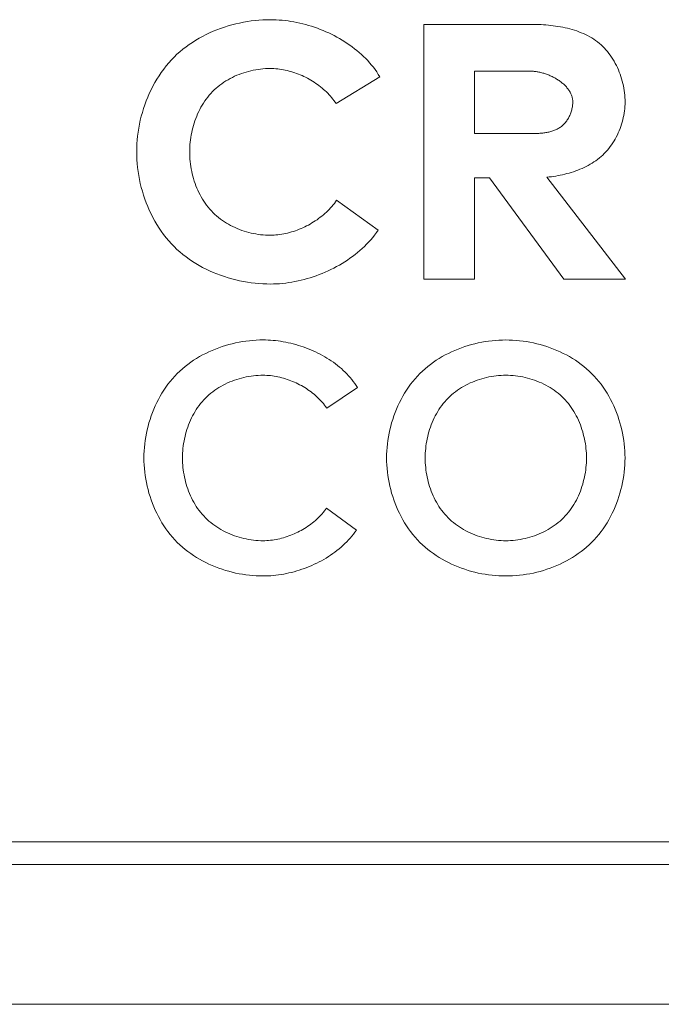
# Model space of a CAD drawing. Header units: millimetres. Extents: x 3925 to 5043, y -86 to 778.
# Tile 311 of 325: x 4851.91 to 4854.04, y 369.09 to 372.36. Entities that reach past the tile are written whole.
import ezdxf

# ---------------------------------------------------------------- set-up
doc = ezdxf.new("R2010")
doc.units = ezdxf.units.MM
doc.header["$LTSCALE"] = 46.255
for name, color, linetype in [('H30K-IO-LABEDXF_CONTINUOUS_LINE', 7, 'CONTINUOUS'), ('H30K-REAR-CODXF_CONTINUOUS_LINE', 7, 'CONTINUOUS'), ('LABEL-IO-H30DXF_CONTINUOUS_LINE', 7, 'CONTINUOUS')]:
    doc.layers.add(name, color=color, linetype=linetype)

msp = doc.modelspace()

# ---------------------------------------------------------------- linework, layer by layer
at = {"layer": 'H30K-IO-LABEDXF_CONTINUOUS_LINE', "color": 7, "linetype": 'Continuous', "lineweight": 0}
for p, q in [((4853.2505, 372.3431), (4853.6082, 372.3431)), ((4853.2505, 371.4971), (4853.2505, 372.3431)), ((4853.6052, 372.1878), (4853.4191, 372.1878)), ((4853.4191, 372.1878), (4853.4191, 371.9806)), ((4853.1044, 372.169), (4852.9594, 372.0802)), ((4853.4191, 371.9806), (4853.6085, 371.9806)), ((4853.4686, 371.8336), (4853.4191, 371.8336)), ((4853.4191, 371.8336), (4853.4191, 371.4971)), ((4853.7151, 371.4971), (4853.4686, 371.8336)), ((4853.659, 371.8361), (4853.9193, 371.4971)), ((4852.9612, 371.7593), (4853.099, 371.6603)), ((4853.4191, 371.4971), (4853.2505, 371.4971)), ((4853.9193, 371.4971), (4853.7151, 371.4971)), ((4853.0303, 371.1377), (4852.9283, 371.0697)), ((4852.9278, 370.7378), (4853.027, 370.6649)), ((4752.0538, 369.6298), (4858.9638, 369.6298))]:
    msp.add_line(p, q, dxfattribs=at)
for points in [[(4852.2978, 371.9202), (4852.298, 371.9332), (4852.2985, 371.9463), (4852.2995, 371.9595), (4852.3008, 371.9726), (4852.3025, 371.9858), (4852.3046, 371.9989), (4852.307, 372.0121), (4852.3098, 372.0251), (4852.313, 372.0382), (4852.3165, 372.0511), (4852.3204, 372.064), (4852.3247, 372.0767), (4852.3294, 372.0893), (4852.3344, 372.1018), (4852.3397, 372.1142), (4852.3454, 372.1263), (4852.3515, 372.1383), (4852.358, 372.15), (4852.3648, 372.1616), (4852.3719, 372.1729), (4852.3794, 372.1839), (4852.3873, 372.1947), (4852.3955, 372.2052), (4852.404, 372.2154), (4852.4129, 372.2253), (4852.4222, 372.2348), (4852.4315, 372.2438), (4852.4412, 372.2524), (4852.4511, 372.2607), (4852.4614, 372.2687), (4852.4719, 372.2763), (4852.4827, 372.2836), (4852.4937, 372.2906), (4852.505, 372.2972), (4852.5164, 372.3035), (4852.5281, 372.3095), (4852.5399, 372.3151), (4852.5519, 372.3204), (4852.564, 372.3253), (4852.5763, 372.3299), (4852.5887, 372.3342), (4852.6013, 372.3381), (4852.6139, 372.3417), (4852.6266, 372.3449), (4852.6393, 372.3478), (4852.6521, 372.3504), (4852.665, 372.3526), (4852.6778, 372.3545), (4852.6907, 372.356), (4852.7035, 372.3572), (4852.7164, 372.3581), (4852.7291, 372.3586), (4852.7419, 372.3588)], [(4852.7419, 372.3588), (4852.7514, 372.3587), (4852.761, 372.3583), (4852.7707, 372.3577), (4852.7804, 372.3569), (4852.7901, 372.3559), (4852.7999, 372.3547), (4852.8097, 372.3532), (4852.8195, 372.3515), (4852.8293, 372.3496), (4852.8391, 372.3474), (4852.8489, 372.3451), (4852.8586, 372.3426), (4852.8683, 372.3398), (4852.878, 372.3368), (4852.8877, 372.3336), (4852.8972, 372.3303), (4852.9068, 372.3267), (4852.9162, 372.3229), (4852.9256, 372.3189), (4852.9348, 372.3147), (4852.944, 372.3104), (4852.9531, 372.3058), (4852.9621, 372.3011), (4852.9709, 372.2961), (4852.9796, 372.291), (4852.9882, 372.2857), (4852.9966, 372.2802), (4853.0048, 372.2745), (4853.0129, 372.2687), (4853.0209, 372.2626), (4853.0286, 372.2564), (4853.0362, 372.25), (4853.0435, 372.2435), (4853.0507, 372.2368), (4853.0576, 372.2299), (4853.0643, 372.2228), (4853.0708, 372.2156), (4853.0771, 372.2082), (4853.0831, 372.2007), (4853.0888, 372.193), (4853.0943, 372.1852), (4853.0995, 372.1772), (4853.1044, 372.169)], [(4853.6082, 372.3431), (4853.616, 372.343), (4853.6239, 372.3429), (4853.6317, 372.3427), (4853.6397, 372.3423), (4853.6477, 372.3419), (4853.6556, 372.3413), (4853.6637, 372.3406), (4853.6717, 372.3398), (4853.6797, 372.3389), (4853.6877, 372.3378), (4853.6957, 372.3366), (4853.7037, 372.3352), (4853.7116, 372.3337), (4853.7195, 372.3321), (4853.7273, 372.3303), (4853.7351, 372.3283), (4853.7428, 372.3261), (4853.7504, 372.3238), (4853.758, 372.3213), (4853.7654, 372.3186), (4853.7728, 372.3157), (4853.78, 372.3126), (4853.7871, 372.3093), (4853.7941, 372.3058), (4853.801, 372.3021), (4853.8077, 372.2982), (4853.8143, 372.294), (4853.8207, 372.2896), (4853.8269, 372.285), (4853.833, 372.2802), (4853.8388, 372.2751), (4853.8444, 372.2699), (4853.8498, 372.2644), (4853.855, 372.2587), (4853.86, 372.2529), (4853.8648, 372.2468), (4853.8694, 372.2405), (4853.8738, 372.2341), (4853.8781, 372.2275), (4853.8821, 372.2208), (4853.8859, 372.2139), (4853.8895, 372.2069), (4853.8929, 372.1997), (4853.8961, 372.1925), (4853.8991, 372.1851), (4853.9019, 372.1777), (4853.9045, 372.1702), (4853.9068, 372.1626), (4853.909, 372.155), (4853.9109, 372.1473), (4853.9126, 372.1396), (4853.9141, 372.1319), (4853.9153, 372.1242), (4853.9163, 372.1164), (4853.9172, 372.1087), (4853.9177, 372.101), (4853.9181, 372.0933), (4853.9182, 372.0857)], [(4852.7407, 372.1968), (4852.7327, 372.1967), (4852.7248, 372.1964), (4852.7168, 372.1958), (4852.7088, 372.1949), (4852.7008, 372.1939), (4852.6928, 372.1926), (4852.6848, 372.1911), (4852.6768, 372.1893), (4852.6689, 372.1873), (4852.661, 372.1851), (4852.6532, 372.1827), (4852.6455, 372.1801), (4852.6378, 372.1772), (4852.6302, 372.1741), (4852.6228, 372.1708), (4852.6154, 372.1672), (4852.6081, 372.1635), (4852.601, 372.1595), (4852.594, 372.1553), (4852.5871, 372.1509), (4852.5804, 372.1463), (4852.5739, 372.1415), (4852.5675, 372.1364), (4852.5614, 372.1312), (4852.5554, 372.1258), (4852.5496, 372.1201), (4852.544, 372.1142), (4852.5387, 372.1082), (4852.5336, 372.1019), (4852.5286, 372.0955), (4852.5239, 372.0889), (4852.5194, 372.0822), (4852.5151, 372.0753), (4852.5111, 372.0682), (4852.5072, 372.0611), (4852.5036, 372.0538), (4852.5001, 372.0464), (4852.4969, 372.0389), (4852.4939, 372.0313), (4852.4911, 372.0236), (4852.4885, 372.0158), (4852.4861, 372.008), (4852.4839, 372.0001), (4852.482, 371.9922), (4852.4802, 371.9842), (4852.4786, 371.9762), (4852.4773, 371.9682), (4852.4762, 371.9602), (4852.4752, 371.9521), (4852.4745, 371.9441), (4852.474, 371.9361), (4852.4737, 371.9281), (4852.4736, 371.9202)], [(4852.9594, 372.0802), (4852.9559, 372.0853), (4852.9523, 372.0904), (4852.9485, 372.0954), (4852.9446, 372.1002), (4852.9404, 372.105), (4852.9362, 372.1097), (4852.9318, 372.1144), (4852.9273, 372.1189), (4852.9226, 372.1233), (4852.9178, 372.1276), (4852.9129, 372.1318), (4852.9079, 372.1359), (4852.9027, 372.1399), (4852.8975, 372.1437), (4852.8922, 372.1475), (4852.8867, 372.1511), (4852.8812, 372.1546), (4852.8756, 372.158), (4852.8699, 372.1613), (4852.8641, 372.1644), (4852.8583, 372.1675), (4852.8524, 372.1703), (4852.8464, 372.1731), (4852.8404, 372.1757), (4852.8343, 372.1782), (4852.8282, 372.1805), (4852.822, 372.1827), (4852.8158, 372.1847), (4852.8096, 372.1866), (4852.8034, 372.1883), (4852.7971, 372.1899), (4852.7908, 372.1913), (4852.7845, 372.1926), (4852.7782, 372.1937), (4852.7719, 372.1947), (4852.7657, 372.1954), (4852.7594, 372.196), (4852.7531, 372.1965), (4852.7469, 372.1967), (4852.7407, 372.1968)], [(4853.7447, 372.0857), (4853.7447, 372.0885), (4853.7445, 372.0914), (4853.7441, 372.0942), (4853.7437, 372.097), (4853.7431, 372.0998), (4853.7424, 372.1025), (4853.7415, 372.1053), (4853.7406, 372.108), (4853.7396, 372.1106), (4853.7384, 372.1132), (4853.7371, 372.1159), (4853.7357, 372.1184), (4853.7343, 372.121), (4853.7327, 372.1235), (4853.731, 372.1259), (4853.7293, 372.1284), (4853.7274, 372.1308), (4853.7255, 372.1331), (4853.7235, 372.1355), (4853.7214, 372.1378), (4853.7192, 372.14), (4853.7169, 372.1422), (4853.7146, 372.1444), (4853.7122, 372.1465), (4853.7098, 372.1486), (4853.7072, 372.1506), (4853.7047, 372.1526), (4853.702, 372.1546), (4853.6993, 372.1565), (4853.6966, 372.1583), (4853.6938, 372.1601), (4853.691, 372.1619), (4853.6881, 372.1636), (4853.6852, 372.1653), (4853.6822, 372.1669), (4853.6792, 372.1684), (4853.6762, 372.1699), (4853.6732, 372.1714), (4853.6701, 372.1728), (4853.667, 372.1741), (4853.6639, 372.1754), (4853.6608, 372.1766), (4853.6576, 372.1778), (4853.6545, 372.1789), (4853.6513, 372.1799), (4853.6482, 372.1809), (4853.645, 372.1818), (4853.6419, 372.1827), (4853.6387, 372.1835), (4853.6356, 372.1842), (4853.6324, 372.1849), (4853.6293, 372.1855), (4853.6262, 372.186), (4853.6231, 372.1865), (4853.6201, 372.1868), (4853.617, 372.1872), (4853.614, 372.1874), (4853.6111, 372.1876), (4853.6081, 372.1877), (4853.6052, 372.1878)], [(4853.6085, 371.9806), (4853.6118, 371.9806), (4853.6151, 371.9807), (4853.6184, 371.9807), (4853.6218, 371.9808), (4853.6251, 371.981), (4853.6285, 371.9811), (4853.6319, 371.9813), (4853.6353, 371.9816), (4853.6387, 371.9818), (4853.642, 371.9822), (4853.6454, 371.9825), (4853.6488, 371.983), (4853.6521, 371.9834), (4853.6555, 371.984), (4853.6588, 371.9846), (4853.6621, 371.9852), (4853.6654, 371.9859), (4853.6686, 371.9867), (4853.6718, 371.9876), (4853.675, 371.9885), (4853.6782, 371.9895), (4853.6813, 371.9906), (4853.6843, 371.9917), (4853.6873, 371.993), (4853.6903, 371.9943), (4853.6932, 371.9958), (4853.6961, 371.9973), (4853.6989, 371.9989), (4853.7016, 372.0006), (4853.7043, 372.0024), (4853.7069, 372.0044), (4853.7094, 372.0064), (4853.7118, 372.0085), (4853.7141, 372.0107), (4853.7164, 372.0131), (4853.7186, 372.0155), (4853.7207, 372.018), (4853.7228, 372.0206), (4853.7247, 372.0232), (4853.7266, 372.026), (4853.7284, 372.0288), (4853.7301, 372.0317), (4853.7317, 372.0346), (4853.7332, 372.0376), (4853.7347, 372.0406), (4853.736, 372.0437), (4853.7373, 372.0468), (4853.7384, 372.05), (4853.7395, 372.0532), (4853.7405, 372.0564), (4853.7414, 372.0596), (4853.7421, 372.0629), (4853.7428, 372.0661), (4853.7434, 372.0694), (4853.7439, 372.0727), (4853.7442, 372.076), (4853.7445, 372.0792), (4853.7447, 372.0825), (4853.7447, 372.0857)], [(4853.9182, 372.0857), (4853.9181, 372.0783), (4853.9177, 372.0709), (4853.9171, 372.0634), (4853.9163, 372.056), (4853.9153, 372.0485), (4853.914, 372.0411), (4853.9125, 372.0337), (4853.9108, 372.0263), (4853.9088, 372.019), (4853.9067, 372.0117), (4853.9043, 372.0044), (4853.9017, 371.9972), (4853.8989, 371.9901), (4853.8959, 371.9831), (4853.8927, 371.9762), (4853.8892, 371.9694), (4853.8856, 371.9627), (4853.8818, 371.9562), (4853.8778, 371.9498), (4853.8735, 371.9435), (4853.8691, 371.9374), (4853.8645, 371.9314), (4853.8597, 371.9257), (4853.8547, 371.9201), (4853.8495, 371.9147), (4853.8442, 371.9095), (4853.8386, 371.9045), (4853.833, 371.8997), (4853.8271, 371.8951), (4853.8211, 371.8907), (4853.8149, 371.8865), (4853.8087, 371.8825), (4853.8022, 371.8787), (4853.7957, 371.875), (4853.7891, 371.8715), (4853.7823, 371.8682), (4853.7755, 371.8651), (4853.7685, 371.8621), (4853.7615, 371.8594), (4853.7544, 371.8567), (4853.7472, 371.8543), (4853.74, 371.8519), (4853.7327, 371.8498), (4853.7254, 371.8478), (4853.7181, 371.8459), (4853.7107, 371.8442), (4853.7033, 371.8426), (4853.6959, 371.8412), (4853.6885, 371.8399), (4853.6811, 371.8388), (4853.6737, 371.8377), (4853.6663, 371.8369), (4853.659, 371.8361)], [(4852.7419, 371.4814), (4852.7291, 371.4816), (4852.7164, 371.4821), (4852.7035, 371.4829), (4852.6907, 371.4841), (4852.6778, 371.4857), (4852.665, 371.4875), (4852.6521, 371.4898), (4852.6393, 371.4923), (4852.6266, 371.4952), (4852.6139, 371.4985), (4852.6013, 371.5021), (4852.5887, 371.506), (4852.5763, 371.5103), (4852.564, 371.5149), (4852.5519, 371.5198), (4852.5399, 371.5251), (4852.5281, 371.5307), (4852.5164, 371.5367), (4852.505, 371.543), (4852.4937, 371.5496), (4852.4827, 371.5565), (4852.4719, 371.5638), (4852.4614, 371.5715), (4852.4511, 371.5795), (4852.4412, 371.5878), (4852.4315, 371.5964), (4852.4222, 371.6054), (4852.4129, 371.6149), (4852.404, 371.6248), (4852.3954, 371.635), (4852.3872, 371.6455), (4852.3794, 371.6563), (4852.3719, 371.6673), (4852.3647, 371.6787), (4852.3579, 371.6902), (4852.3515, 371.702), (4852.3454, 371.7139), (4852.3397, 371.7261), (4852.3343, 371.7384), (4852.3293, 371.7509), (4852.3247, 371.7636), (4852.3204, 371.7763), (4852.3165, 371.7892), (4852.313, 371.8021), (4852.3098, 371.8152), (4852.307, 371.8283), (4852.3046, 371.8414), (4852.3025, 371.8545), (4852.3008, 371.8677), (4852.2995, 371.8809), (4852.2985, 371.894), (4852.298, 371.9071), (4852.2978, 371.9202)], [(4852.4736, 371.9202), (4852.4737, 371.9121), (4852.4741, 371.9041), (4852.4746, 371.8959), (4852.4754, 371.8878), (4852.4763, 371.8797), (4852.4775, 371.8715), (4852.4789, 371.8634), (4852.4805, 371.8553), (4852.4823, 371.8472), (4852.4843, 371.8392), (4852.4865, 371.8312), (4852.489, 371.8233), (4852.4916, 371.8154), (4852.4945, 371.8076), (4852.4976, 371.8), (4852.5009, 371.7924), (4852.5044, 371.7849), (4852.5081, 371.7775), (4852.512, 371.7703), (4852.5162, 371.7632), (4852.5206, 371.7562), (4852.5251, 371.7494), (4852.5299, 371.7428), (4852.535, 371.7363), (4852.5402, 371.73), (4852.5457, 371.7239), (4852.5514, 371.718), (4852.5571, 371.7125), (4852.5631, 371.7072), (4852.5692, 371.7021), (4852.5755, 371.6971), (4852.582, 371.6924), (4852.5887, 371.6879), (4852.5955, 371.6837), (4852.6024, 371.6796), (4852.6095, 371.6757), (4852.6167, 371.6721), (4852.624, 371.6686), (4852.6314, 371.6654), (4852.6389, 371.6624), (4852.6465, 371.6596), (4852.6542, 371.657), (4852.6619, 371.6547), (4852.6697, 371.6525), (4852.6775, 371.6506), (4852.6854, 371.6489), (4852.6933, 371.6475), (4852.7012, 371.6462), (4852.7091, 371.6452), (4852.717, 371.6444), (4852.7249, 371.6438), (4852.7328, 371.6435), (4852.7407, 371.6434)], [(4852.7407, 371.6434), (4852.7471, 371.6434), (4852.7535, 371.6437), (4852.7599, 371.6442), (4852.7664, 371.6448), (4852.7729, 371.6456), (4852.7793, 371.6466), (4852.7858, 371.6478), (4852.7923, 371.6491), (4852.7987, 371.6506), (4852.8051, 371.6523), (4852.8115, 371.6541), (4852.8179, 371.6561), (4852.8243, 371.6582), (4852.8306, 371.6605), (4852.8369, 371.663), (4852.8431, 371.6655), (4852.8492, 371.6683), (4852.8554, 371.6711), (4852.8614, 371.6741), (4852.8674, 371.6773), (4852.8733, 371.6806), (4852.8791, 371.684), (4852.8848, 371.6875), (4852.8905, 371.6912), (4852.8961, 371.695), (4852.9015, 371.6989), (4852.9069, 371.7029), (4852.9121, 371.707), (4852.9173, 371.7113), (4852.9223, 371.7156), (4852.9272, 371.7201), (4852.9319, 371.7247), (4852.9366, 371.7293), (4852.941, 371.7341), (4852.9454, 371.739), (4852.9496, 371.7439), (4852.9536, 371.749), (4852.9575, 371.7541), (4852.9612, 371.7593)], [(4853.099, 371.6603), (4853.0933, 371.6521), (4853.0872, 371.6441), (4853.0809, 371.6362), (4853.0744, 371.6285), (4853.0676, 371.621), (4853.0606, 371.6136), (4853.0533, 371.6064), (4853.0459, 371.5994), (4853.0382, 371.5926), (4853.0303, 371.5859), (4853.0222, 371.5794), (4853.014, 371.5731), (4853.0055, 371.567), (4852.9969, 371.5611), (4852.9882, 371.5553), (4852.9793, 371.5498), (4852.9702, 371.5444), (4852.961, 371.5393), (4852.9517, 371.5343), (4852.9423, 371.5296), (4852.9327, 371.525), (4852.9231, 371.5207), (4852.9133, 371.5166), (4852.9035, 371.5127), (4852.8936, 371.509), (4852.8837, 371.5055), (4852.8736, 371.5023), (4852.8636, 371.4992), (4852.8534, 371.4964), (4852.8433, 371.4939), (4852.8331, 371.4915), (4852.8229, 371.4894), (4852.8127, 371.4876), (4852.8026, 371.4859), (4852.7924, 371.4846), (4852.7822, 371.4834), (4852.7721, 371.4825), (4852.762, 371.4819), (4852.7519, 371.4815), (4852.7419, 371.4814)], [(4852.3219, 370.9041), (4852.322, 370.9157), (4852.3225, 370.9273), (4852.3234, 370.9391), (4852.3246, 370.9508), (4852.3261, 370.9625), (4852.3279, 370.9742), (4852.3301, 370.9859), (4852.3326, 370.9976), (4852.3354, 371.0092), (4852.3386, 371.0207), (4852.3421, 371.0321), (4852.3459, 371.0435), (4852.35, 371.0547), (4852.3544, 371.0659), (4852.3592, 371.0768), (4852.3643, 371.0877), (4852.3697, 371.0983), (4852.3755, 371.1088), (4852.3815, 371.1191), (4852.3879, 371.1292), (4852.3945, 371.139), (4852.4015, 371.1487), (4852.4088, 371.158), (4852.4164, 371.1671), (4852.4244, 371.1759), (4852.4326, 371.1845), (4852.4409, 371.1925), (4852.4495, 371.2002), (4852.4584, 371.2076), (4852.4675, 371.2148), (4852.4769, 371.2216), (4852.4865, 371.2282), (4852.4963, 371.2344), (4852.5063, 371.2403), (4852.5165, 371.246), (4852.5269, 371.2513), (4852.5374, 371.2564), (4852.5481, 371.2611), (4852.5589, 371.2656), (4852.5698, 371.2697), (4852.5809, 371.2735), (4852.592, 371.2771), (4852.6033, 371.2803), (4852.6146, 371.2832), (4852.6259, 371.2858), (4852.6373, 371.2882), (4852.6488, 371.2902), (4852.6602, 371.2919), (4852.6717, 371.2933), (4852.6831, 371.2943), (4852.6946, 371.2951), (4852.7059, 371.2956), (4852.7173, 371.2957)], [(4852.7173, 371.2957), (4852.7255, 371.2956), (4852.7337, 371.2954), (4852.742, 371.2949), (4852.7503, 371.2942), (4852.7587, 371.2934), (4852.7671, 371.2924), (4852.7755, 371.2912), (4852.7839, 371.2898), (4852.7923, 371.2883), (4852.8007, 371.2865), (4852.8091, 371.2846), (4852.8175, 371.2825), (4852.8259, 371.2803), (4852.8342, 371.2778), (4852.8425, 371.2752), (4852.8507, 371.2725), (4852.8589, 371.2695), (4852.8671, 371.2664), (4852.8751, 371.2631), (4852.8831, 371.2597), (4852.8911, 371.2561), (4852.8989, 371.2523), (4852.9066, 371.2484), (4852.9142, 371.2443), (4852.9218, 371.2401), (4852.9292, 371.2356), (4852.9364, 371.2311), (4852.9436, 371.2264), (4852.9506, 371.2215), (4852.9575, 371.2165), (4852.9642, 371.2113), (4852.9707, 371.2059), (4852.9771, 371.2005), (4852.9833, 371.1948), (4852.9894, 371.1891), (4852.9952, 371.1831), (4853.0009, 371.1771), (4853.0063, 371.1709), (4853.0116, 371.1645), (4853.0166, 371.158), (4853.0214, 371.1514), (4853.026, 371.1446), (4853.0303, 371.1377)], [(4853.127, 370.904), (4853.1272, 370.9157), (4853.1277, 370.9273), (4853.1285, 370.939), (4853.1297, 370.9508), (4853.1312, 370.9625), (4853.1331, 370.9742), (4853.1352, 370.9859), (4853.1377, 370.9975), (4853.1406, 371.0091), (4853.1437, 371.0207), (4853.1472, 371.0321), (4853.151, 371.0435), (4853.1552, 371.0547), (4853.1596, 371.0658), (4853.1644, 371.0768), (4853.1695, 371.0877), (4853.1749, 371.0983), (4853.1807, 371.1088), (4853.1867, 371.1191), (4853.1931, 371.1292), (4853.1998, 371.139), (4853.2068, 371.1486), (4853.2141, 371.158), (4853.2217, 371.1671), (4853.2296, 371.1759), (4853.2378, 371.1844), (4853.2462, 371.1925), (4853.2548, 371.2002), (4853.2636, 371.2076), (4853.2728, 371.2148), (4853.2821, 371.2216), (4853.2917, 371.2281), (4853.3015, 371.2344), (4853.3116, 371.2403), (4853.3218, 371.246), (4853.3321, 371.2513), (4853.3427, 371.2564), (4853.3533, 371.2611), (4853.3642, 371.2655), (4853.3751, 371.2697), (4853.3862, 371.2735), (4853.3973, 371.277), (4853.4085, 371.2803), (4853.4198, 371.2832), (4853.4312, 371.2858), (4853.4426, 371.2881), (4853.454, 371.2901), (4853.4655, 371.2918), (4853.477, 371.2932), (4853.4884, 371.2943), (4853.4998, 371.2951), (4853.5112, 371.2955), (4853.5226, 371.2957)], [(4853.5226, 371.2957), (4853.5339, 371.2955), (4853.5453, 371.2951), (4853.5568, 371.2943), (4853.5682, 371.2932), (4853.5797, 371.2918), (4853.5912, 371.2901), (4853.6026, 371.2881), (4853.614, 371.2858), (4853.6254, 371.2832), (4853.6367, 371.2803), (4853.6479, 371.2771), (4853.6591, 371.2735), (4853.6701, 371.2697), (4853.6811, 371.2655), (4853.6919, 371.2611), (4853.7026, 371.2564), (4853.7131, 371.2513), (4853.7235, 371.246), (4853.7337, 371.2403), (4853.7437, 371.2344), (4853.7535, 371.2281), (4853.7631, 371.2216), (4853.7725, 371.2148), (4853.7816, 371.2076), (4853.7905, 371.2002), (4853.7991, 371.1925), (4853.8074, 371.1844), (4853.8156, 371.1759), (4853.8236, 371.1671), (4853.8312, 371.158), (4853.8385, 371.1486), (4853.8455, 371.139), (4853.8521, 371.1292), (4853.8585, 371.1191), (4853.8645, 371.1088), (4853.8703, 371.0983), (4853.8757, 371.0877), (4853.8808, 371.0768), (4853.8856, 371.0658), (4853.89, 371.0547), (4853.8941, 371.0435), (4853.898, 371.0321), (4853.9014, 371.0207), (4853.9046, 371.0091), (4853.9074, 370.9975), (4853.9099, 370.9859), (4853.9121, 370.9742), (4853.9139, 370.9625), (4853.9155, 370.9507), (4853.9166, 370.939), (4853.9175, 370.9273), (4853.918, 370.9157), (4853.9181, 370.904)], [(4852.7173, 371.1787), (4852.7093, 371.1785), (4852.7014, 371.1782), (4852.6933, 371.1776), (4852.6853, 371.1768), (4852.6773, 371.1757), (4852.6693, 371.1745), (4852.6613, 371.173), (4852.6533, 371.1712), (4852.6454, 371.1693), (4852.6375, 371.1671), (4852.6297, 371.1647), (4852.6219, 371.1621), (4852.6142, 371.1592), (4852.6066, 371.1562), (4852.5991, 371.1529), (4852.5917, 371.1494), (4852.5844, 371.1456), (4852.5772, 371.1417), (4852.5702, 371.1375), (4852.5633, 371.1332), (4852.5566, 371.1286), (4852.55, 371.1238), (4852.5436, 371.1187), (4852.5374, 371.1135), (4852.5314, 371.1081), (4852.5256, 371.1024), (4852.5201, 371.0966), (4852.5148, 371.0906), (4852.5096, 371.0844), (4852.5047, 371.0781), (4852.5, 371.0715), (4852.4956, 371.0649), (4852.4913, 371.058), (4852.4872, 371.051), (4852.4834, 371.0439), (4852.4797, 371.0367), (4852.4763, 371.0293), (4852.473, 371.0219), (4852.47, 371.0143), (4852.4672, 371.0067), (4852.4646, 370.999), (4852.4622, 370.9912), (4852.46, 370.9834), (4852.4581, 370.9755), (4852.4563, 370.9676), (4852.4548, 370.9597), (4852.4534, 370.9517), (4852.4523, 370.9438), (4852.4513, 370.9358), (4852.4506, 370.9278), (4852.4501, 370.9199), (4852.4498, 370.9119), (4852.4497, 370.9041)], [(4852.9283, 371.0697), (4852.9248, 371.0747), (4852.9211, 371.0795), (4852.9172, 371.0843), (4852.9133, 371.0891), (4852.9091, 371.0937), (4852.9048, 371.0982), (4852.9004, 371.1026), (4852.8958, 371.1069), (4852.8912, 371.1111), (4852.8864, 371.1153), (4852.8814, 371.1193), (4852.8764, 371.1232), (4852.8713, 371.1269), (4852.866, 371.1306), (4852.8607, 371.1342), (4852.8553, 371.1376), (4852.8498, 371.1409), (4852.8442, 371.1441), (4852.8385, 371.1472), (4852.8328, 371.1501), (4852.827, 371.1529), (4852.8212, 371.1556), (4852.8152, 371.1581), (4852.8093, 371.1605), (4852.8033, 371.1628), (4852.7972, 371.1649), (4852.7911, 371.1669), (4852.785, 371.1687), (4852.7789, 371.1704), (4852.7727, 371.1719), (4852.7666, 371.1733), (4852.7604, 371.1746), (4852.7542, 371.1756), (4852.748, 371.1765), (4852.7418, 371.1773), (4852.7357, 371.1779), (4852.7295, 371.1783), (4852.7234, 371.1786), (4852.7173, 371.1787)], [(4853.5226, 371.1786), (4853.5146, 371.1785), (4853.5067, 371.1782), (4853.4986, 371.1776), (4853.4906, 371.1768), (4853.4826, 371.1757), (4853.4746, 371.1745), (4853.4666, 371.173), (4853.4586, 371.1712), (4853.4507, 371.1693), (4853.4428, 371.1671), (4853.4349, 371.1647), (4853.4272, 371.1621), (4853.4195, 371.1592), (4853.4119, 371.1561), (4853.4043, 371.1529), (4853.3969, 371.1494), (4853.3896, 371.1456), (4853.3825, 371.1417), (4853.3755, 371.1375), (4853.3686, 371.1331), (4853.3618, 371.1286), (4853.3553, 371.1237), (4853.3489, 371.1187), (4853.3427, 371.1135), (4853.3367, 371.1081), (4853.3309, 371.1024), (4853.3254, 371.0966), (4853.32, 371.0906), (4853.3149, 371.0844), (4853.31, 371.0781), (4853.3053, 371.0715), (4853.3008, 371.0648), (4853.2966, 371.058), (4853.2925, 371.051), (4853.2886, 371.0439), (4853.285, 371.0367), (4853.2816, 371.0293), (4853.2783, 371.0219), (4853.2753, 371.0143), (4853.2725, 371.0067), (4853.2699, 370.999), (4853.2675, 370.9912), (4853.2654, 370.9834), (4853.2634, 370.9755), (4853.2616, 370.9676), (4853.2601, 370.9597), (4853.2587, 370.9517), (4853.2576, 370.9437), (4853.2567, 370.9358), (4853.2559, 370.9278), (4853.2554, 370.9198), (4853.2551, 370.9119), (4853.255, 370.904)], [(4853.7902, 370.904), (4853.7901, 370.9119), (4853.7898, 370.9198), (4853.7893, 370.9278), (4853.7885, 370.9358), (4853.7876, 370.9437), (4853.7865, 370.9517), (4853.7851, 370.9597), (4853.7836, 370.9676), (4853.7818, 370.9755), (4853.7798, 370.9834), (4853.7777, 370.9912), (4853.7753, 370.999), (4853.7727, 371.0067), (4853.7699, 371.0143), (4853.7669, 371.0219), (4853.7636, 371.0293), (4853.7602, 371.0367), (4853.7565, 371.0439), (4853.7527, 371.051), (4853.7486, 371.058), (4853.7444, 371.0648), (4853.7399, 371.0715), (4853.7352, 371.0781), (4853.7303, 371.0844), (4853.7252, 371.0906), (4853.7198, 371.0966), (4853.7143, 371.1024), (4853.7085, 371.1081), (4853.7025, 371.1135), (4853.6963, 371.1187), (4853.6899, 371.1237), (4853.6833, 371.1286), (4853.6766, 371.1331), (4853.6697, 371.1375), (4853.6627, 371.1417), (4853.6555, 371.1456), (4853.6482, 371.1494), (4853.6408, 371.1529), (4853.6333, 371.1561), (4853.6257, 371.1592), (4853.618, 371.1621), (4853.6103, 371.1647), (4853.6024, 371.1671), (4853.5945, 371.1693), (4853.5866, 371.1712), (4853.5786, 371.173), (4853.5706, 371.1745), (4853.5626, 371.1757), (4853.5546, 371.1768), (4853.5465, 371.1776), (4853.5385, 371.1782), (4853.5306, 371.1785), (4853.5226, 371.1786)], [(4852.7173, 370.5123), (4852.7059, 370.5125), (4852.6946, 370.513), (4852.6831, 370.5137), (4852.6717, 370.5148), (4852.6602, 370.5162), (4852.6488, 370.5179), (4852.6373, 370.5199), (4852.6259, 370.5222), (4852.6146, 370.5248), (4852.6033, 370.5278), (4852.592, 370.531), (4852.5809, 370.5345), (4852.5698, 370.5384), (4852.5589, 370.5425), (4852.5481, 370.5469), (4852.5374, 370.5517), (4852.5269, 370.5567), (4852.5165, 370.5621), (4852.5063, 370.5677), (4852.4963, 370.5737), (4852.4865, 370.5799), (4852.4769, 370.5865), (4852.4675, 370.5933), (4852.4584, 370.6004), (4852.4495, 370.6079), (4852.4409, 370.6156), (4852.4326, 370.6236), (4852.4244, 370.6322), (4852.4164, 370.641), (4852.4088, 370.6501), (4852.4015, 370.6594), (4852.3945, 370.6691), (4852.3879, 370.6789), (4852.3815, 370.689), (4852.3755, 370.6993), (4852.3697, 370.7098), (4852.3643, 370.7204), (4852.3592, 370.7313), (4852.3544, 370.7422), (4852.35, 370.7534), (4852.3459, 370.7646), (4852.3421, 370.776), (4852.3386, 370.7874), (4852.3354, 370.7989), (4852.3326, 370.8105), (4852.3301, 370.8222), (4852.3279, 370.8339), (4852.3261, 370.8456), (4852.3246, 370.8573), (4852.3234, 370.8691), (4852.3225, 370.8808), (4852.322, 370.8924), (4852.3219, 370.9041)], [(4852.4497, 370.9041), (4852.4498, 370.8962), (4852.4501, 370.8882), (4852.4506, 370.8803), (4852.4513, 370.8723), (4852.4523, 370.8643), (4852.4534, 370.8564), (4852.4548, 370.8484), (4852.4563, 370.8405), (4852.4581, 370.8326), (4852.46, 370.8247), (4852.4622, 370.8168), (4852.4646, 370.8091), (4852.4672, 370.8014), (4852.47, 370.7937), (4852.473, 370.7862), (4852.4763, 370.7787), (4852.4797, 370.7714), (4852.4834, 370.7642), (4852.4872, 370.7571), (4852.4913, 370.7501), (4852.4956, 370.7432), (4852.5, 370.7365), (4852.5047, 370.73), (4852.5096, 370.7236), (4852.5148, 370.7175), (4852.5201, 370.7114), (4852.5256, 370.7056), (4852.5314, 370.7), (4852.5374, 370.6946), (4852.5436, 370.6893), (4852.55, 370.6843), (4852.5566, 370.6795), (4852.5633, 370.6749), (4852.5702, 370.6705), (4852.5772, 370.6664), (4852.5844, 370.6624), (4852.5917, 370.6587), (4852.5991, 370.6552), (4852.6066, 370.6519), (4852.6142, 370.6488), (4852.6219, 370.646), (4852.6296, 370.6434), (4852.6375, 370.6409), (4852.6454, 370.6388), (4852.6533, 370.6368), (4852.6613, 370.6351), (4852.6693, 370.6336), (4852.6773, 370.6323), (4852.6853, 370.6313), (4852.6933, 370.6305), (4852.7014, 370.6299), (4852.7093, 370.6295), (4852.7173, 370.6294)], [(4853.5226, 370.5123), (4853.5112, 370.5125), (4853.4998, 370.5129), (4853.4884, 370.5137), (4853.477, 370.5148), (4853.4655, 370.5162), (4853.454, 370.5179), (4853.4426, 370.5199), (4853.4312, 370.5222), (4853.4198, 370.5248), (4853.4085, 370.5277), (4853.3973, 370.531), (4853.3862, 370.5345), (4853.3751, 370.5383), (4853.3642, 370.5425), (4853.3533, 370.5469), (4853.3427, 370.5517), (4853.3321, 370.5567), (4853.3218, 370.5621), (4853.3116, 370.5677), (4853.3015, 370.5736), (4853.2917, 370.5799), (4853.2821, 370.5864), (4853.2728, 370.5933), (4853.2636, 370.6004), (4853.2548, 370.6078), (4853.2462, 370.6156), (4853.2378, 370.6236), (4853.2296, 370.6321), (4853.2217, 370.6409), (4853.2141, 370.65), (4853.2068, 370.6594), (4853.1998, 370.669), (4853.1931, 370.6789), (4853.1867, 370.689), (4853.1807, 370.6992), (4853.1749, 370.7097), (4853.1695, 370.7204), (4853.1644, 370.7312), (4853.1596, 370.7422), (4853.1552, 370.7533), (4853.151, 370.7646), (4853.1472, 370.7759), (4853.1437, 370.7874), (4853.1406, 370.7989), (4853.1377, 370.8105), (4853.1352, 370.8222), (4853.1331, 370.8339), (4853.1312, 370.8456), (4853.1297, 370.8573), (4853.1285, 370.869), (4853.1277, 370.8807), (4853.1272, 370.8924), (4853.127, 370.904)], [(4853.255, 370.904), (4853.2551, 370.8961), (4853.2554, 370.8882), (4853.2559, 370.8803), (4853.2567, 370.8723), (4853.2576, 370.8643), (4853.2587, 370.8563), (4853.2601, 370.8484), (4853.2616, 370.8404), (4853.2634, 370.8325), (4853.2654, 370.8246), (4853.2675, 370.8168), (4853.2699, 370.809), (4853.2725, 370.8013), (4853.2753, 370.7937), (4853.2783, 370.7862), (4853.2816, 370.7787), (4853.285, 370.7714), (4853.2886, 370.7641), (4853.2925, 370.757), (4853.2966, 370.75), (4853.3008, 370.7432), (4853.3053, 370.7365), (4853.31, 370.73), (4853.3149, 370.7236), (4853.32, 370.7174), (4853.3254, 370.7114), (4853.3309, 370.7056), (4853.3367, 370.7), (4853.3427, 370.6945), (4853.3489, 370.6893), (4853.3553, 370.6843), (4853.3618, 370.6795), (4853.3686, 370.6749), (4853.3755, 370.6705), (4853.3825, 370.6663), (4853.3896, 370.6624), (4853.3969, 370.6587), (4853.4043, 370.6552), (4853.4119, 370.6519), (4853.4195, 370.6488), (4853.4272, 370.6459), (4853.4349, 370.6433), (4853.4428, 370.6409), (4853.4507, 370.6387), (4853.4586, 370.6368), (4853.4666, 370.6351), (4853.4746, 370.6336), (4853.4826, 370.6323), (4853.4906, 370.6312), (4853.4986, 370.6304), (4853.5067, 370.6298), (4853.5146, 370.6295), (4853.5226, 370.6294)], [(4853.5226, 370.6294), (4853.5306, 370.6295), (4853.5385, 370.6298), (4853.5465, 370.6304), (4853.5546, 370.6312), (4853.5626, 370.6323), (4853.5706, 370.6336), (4853.5786, 370.6351), (4853.5866, 370.6368), (4853.5945, 370.6387), (4853.6024, 370.6409), (4853.6103, 370.6433), (4853.618, 370.6459), (4853.6257, 370.6488), (4853.6333, 370.6519), (4853.6408, 370.6552), (4853.6482, 370.6587), (4853.6555, 370.6624), (4853.6627, 370.6663), (4853.6697, 370.6705), (4853.6766, 370.6749), (4853.6833, 370.6795), (4853.6899, 370.6843), (4853.6963, 370.6893), (4853.7025, 370.6945), (4853.7085, 370.7), (4853.7143, 370.7056), (4853.7198, 370.7114), (4853.7252, 370.7174), (4853.7303, 370.7236), (4853.7352, 370.73), (4853.7399, 370.7365), (4853.7444, 370.7432), (4853.7486, 370.75), (4853.7527, 370.757), (4853.7566, 370.7641), (4853.7602, 370.7714), (4853.7636, 370.7787), (4853.7669, 370.7862), (4853.7699, 370.7937), (4853.7727, 370.8013), (4853.7753, 370.809), (4853.7777, 370.8168), (4853.7798, 370.8246), (4853.7818, 370.8325), (4853.7836, 370.8404), (4853.7851, 370.8484), (4853.7865, 370.8563), (4853.7876, 370.8643), (4853.7885, 370.8723), (4853.7893, 370.8803), (4853.7898, 370.8882), (4853.7901, 370.8961), (4853.7902, 370.904)], [(4853.9181, 370.904), (4853.918, 370.8924), (4853.9175, 370.8807), (4853.9166, 370.869), (4853.9155, 370.8573), (4853.9139, 370.8456), (4853.9121, 370.8339), (4853.9099, 370.8222), (4853.9074, 370.8105), (4853.9046, 370.7989), (4853.9014, 370.7874), (4853.898, 370.7759), (4853.8941, 370.7646), (4853.89, 370.7533), (4853.8856, 370.7422), (4853.8808, 370.7312), (4853.8757, 370.7204), (4853.8703, 370.7097), (4853.8645, 370.6992), (4853.8585, 370.689), (4853.8521, 370.6789), (4853.8455, 370.669), (4853.8385, 370.6594), (4853.8312, 370.65), (4853.8236, 370.6409), (4853.8156, 370.6321), (4853.8074, 370.6236), (4853.7991, 370.6156), (4853.7905, 370.6078), (4853.7816, 370.6004), (4853.7725, 370.5933), (4853.7631, 370.5864), (4853.7535, 370.5799), (4853.7437, 370.5736), (4853.7337, 370.5677), (4853.7235, 370.5621), (4853.7131, 370.5567), (4853.7026, 370.5517), (4853.6919, 370.5469), (4853.6811, 370.5425), (4853.6701, 370.5383), (4853.6591, 370.5345), (4853.6479, 370.531), (4853.6367, 370.5277), (4853.6254, 370.5248), (4853.614, 370.5222), (4853.6026, 370.5199), (4853.5912, 370.5179), (4853.5797, 370.5162), (4853.5682, 370.5148), (4853.5568, 370.5137), (4853.5453, 370.5129), (4853.5339, 370.5125), (4853.5226, 370.5123)], [(4852.7173, 370.6294), (4852.7234, 370.6295), (4852.7295, 370.6297), (4852.7356, 370.6302), (4852.7418, 370.6308), (4852.7479, 370.6315), (4852.7541, 370.6324), (4852.7603, 370.6335), (4852.7664, 370.6347), (4852.7726, 370.6361), (4852.7787, 370.6376), (4852.7848, 370.6393), (4852.7909, 370.6411), (4852.797, 370.6431), (4852.803, 370.6452), (4852.809, 370.6474), (4852.8149, 370.6498), (4852.8208, 370.6524), (4852.8267, 370.655), (4852.8325, 370.6578), (4852.8382, 370.6607), (4852.8438, 370.6638), (4852.8494, 370.667), (4852.8549, 370.6703), (4852.8603, 370.6737), (4852.8656, 370.6772), (4852.8708, 370.6808), (4852.8759, 370.6846), (4852.881, 370.6885), (4852.8859, 370.6925), (4852.8907, 370.6966), (4852.8953, 370.7008), (4852.8999, 370.7051), (4852.9043, 370.7095), (4852.9086, 370.714), (4852.9127, 370.7185), (4852.9167, 370.7232), (4852.9206, 370.728), (4852.9242, 370.7329), (4852.9278, 370.7378)], [(4853.027, 370.6649), (4853.0221, 370.658), (4853.0171, 370.6512), (4853.0118, 370.6446), (4853.0063, 370.6381), (4853.0006, 370.6318), (4852.9947, 370.6256), (4852.9886, 370.6196), (4852.9823, 370.6136), (4852.9758, 370.6079), (4852.9692, 370.6023), (4852.9624, 370.5968), (4852.9554, 370.5915), (4852.9483, 370.5864), (4852.9411, 370.5814), (4852.9337, 370.5766), (4852.9262, 370.5719), (4852.9186, 370.5674), (4852.9109, 370.5631), (4852.903, 370.5589), (4852.8951, 370.5549), (4852.887, 370.551), (4852.8789, 370.5474), (4852.8707, 370.5439), (4852.8624, 370.5405), (4852.8541, 370.5374), (4852.8456, 370.5344), (4852.8372, 370.5316), (4852.8287, 370.529), (4852.8202, 370.5266), (4852.8116, 370.5243), (4852.803, 370.5223), (4852.7944, 370.5204), (4852.7858, 370.5187), (4852.7771, 370.5173), (4852.7685, 370.516), (4852.7599, 370.5149), (4852.7513, 370.514), (4852.7428, 370.5132), (4852.7342, 370.5127), (4852.7257, 370.5124), (4852.7173, 370.5123)]]:
    msp.add_lwpolyline(points, dxfattribs=at)
at = {"layer": 'H30K-REAR-CODXF_CONTINUOUS_LINE', "color": 7, "linetype": 'Continuous', "lineweight": 0}
for p, q in [((4752.0538, 369.5548), (4858.9638, 369.5548)), ((4858.9638, 369.0906), (4752.0538, 369.0906))]:
    msp.add_line(p, q, dxfattribs=at)
at = {"layer": 'LABEL-IO-H30DXF_CONTINUOUS_LINE', "color": 7, "linetype": 'Continuous', "lineweight": 0}
msp.add_line((4752.0538, 369.6298), (4858.9638, 369.6298), dxfattribs=at)

doc.saveas('drawing.dxf')
